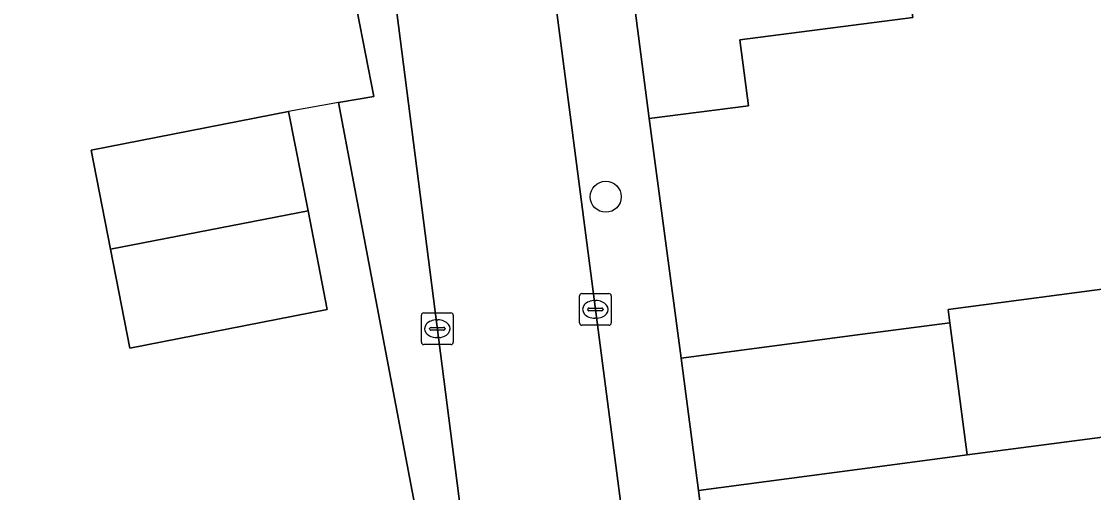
# Model space of a CAD drawing. Extents: x 158472 to 159562, y 388525 to 389606.
# Drawn here: x 159285.1 to 159318.83, y 388954.85 to 388969.68 of the extents above; entities that cross this region are included whole.
import ezdxf

# ---------------------------------------------------------------- set-up
doc = ezdxf.new("R2010")
doc.units = 0
for name, color, linetype in [('IMGEO_Boom', 7, 'Continuous'), ('IMGEO_Erf', 7, 'Continuous'), ('IMGEO_Kolk', 7, 'Continuous'), ('IMGEO_Muur', 7, 'Continuous'), ('IMGEO_Pand', 7, 'Continuous'), ('IMGEO_Rijbaan_lokaal_open', 7, 'Continuous'), ('IMGEO_Voetpad_open', 7, 'Continuous')]:
    doc.layers.add(name, color=color, linetype=linetype)

msp = doc.modelspace()

# ---------------------------------------------------------------- linework, layer by layer
at = {"layer": 'IMGEO_Boom'}
msp.add_circle((159303.478, 388964.158), 0.489, dxfattribs=at)
at = {"layer": 'IMGEO_Erf'}
for points in [[(159297.66, 388953.458), (159296.25, 388960.912), (159295.075, 388967.12), (159296.184, 388967.314), (159295.396, 388971.348), (159294.891, 388973.933), (159293.679, 388980.141), (159292.853, 388984.37), (159271.963, 388980.24)], [(159324.337, 388971.322), (159318.788, 388970.608), (159318.429, 388973.411), (159313.854, 388972.822), (159312.882, 388972.697), (159312.772, 388972.683), (159313.142, 388969.798), (159307.698, 388969.096), (159307.965, 388967.023), (159304.84, 388966.62), (159305.847, 388959.076), (159311.558, 388959.83), (159314.303, 388960.192), (159314.248, 388960.611), (159319.97, 388961.367)], [(159320.556, 388956.785), (159314.852, 388956.032), (159312.107, 388955.669), (159306.396, 388954.915), (159306.579, 388953.52)]]:
    msp.add_lwpolyline(points, dxfattribs=at)
msp.add_lwpolyline([(159287.286, 388965.629), (159293.499, 388966.844), (159294.112, 388963.712), (159294.718, 388960.612), (159288.504, 388959.397), (159287.897, 388962.505)], close=True, dxfattribs=at)
at = {"layer": 'IMGEO_Kolk'}
for p, q in [((159302.652, 388960.187), (159302.652, 388961.039)), ((159302.727, 388961.113), (159303.579, 388961.113)), ((159303.653, 388961.039), (159303.653, 388960.187)), ((159302.954, 388960.656), (159303.352, 388960.656)), ((159303.14, 388960.893), (159303.165, 388960.893)), ((159297.679, 388959.578), (159297.679, 388960.43)), ((159297.754, 388960.504), (159298.606, 388960.504)), ((159298.68, 388960.43), (159298.68, 388959.578)), ((159302.911, 388960.607), (159302.911, 388960.619)), ((159303.349, 388960.57), (159302.951, 388960.57)), ((159303.163, 388960.333), (159303.138, 388960.333)), ((159303.395, 388960.619), (159303.395, 388960.607)), ((159297.938, 388959.998), (159297.938, 388960.01)), ((159298.376, 388959.961), (159297.978, 388959.961)), ((159297.981, 388960.047), (159298.379, 388960.047)), ((159298.167, 388960.284), (159298.192, 388960.284)), ((159298.422, 388960.01), (159298.422, 388959.998)), ((159303.579, 388960.113), (159302.727, 388960.113)), ((159298.19, 388959.724), (159298.165, 388959.724)), ((159298.606, 388959.504), (159297.754, 388959.504))]:
    msp.add_line(p, q, dxfattribs=at)
for points in [[(159302.652, 388960.187), (159302.652, 388961.039)], [(159302.727, 388961.113), (159303.579, 388961.113)], [(159303.653, 388961.039), (159303.653, 388960.187)], [(159297.679, 388959.578), (159297.679, 388960.43)], [(159297.754, 388960.504), (159298.606, 388960.504)], [(159298.68, 388960.43), (159298.68, 388959.578)], [(159303.579, 388960.113), (159302.727, 388960.113)], [(159298.606, 388959.504), (159297.754, 388959.504)]]:
    msp.add_lwpolyline(points, dxfattribs=at)
for centre, radius, start, end in [((159302.729, 388961.037), 0.0765, 91.552, 178.448), ((159302.729, 388961.037), 0.0765, 91.552, 178.448), ((159303.577, 388961.037), 0.0765, 1.552, 88.448), ((159303.577, 388961.037), 0.0765, 1.552, 88.448), ((159302.951, 388960.616), 0.0403, 85.8775, 175.7526), ((159303.356, 388960.618), 0.0386, 1.7309, 96.639), ((159297.756, 388960.428), 0.0765, 91.552, 178.448), ((159297.756, 388960.428), 0.0765, 91.552, 178.448), ((159298.604, 388960.428), 0.0765, 1.552, 88.448), ((159298.604, 388960.428), 0.0765, 1.552, 88.448), ((159302.948, 388960.606), 0.0366, 178.938, 274.7102), ((159303.352, 388960.613), 0.043, 264.8664, 352.4533), ((159297.978, 388960.007), 0.0403, 85.8775, 175.7526), ((159297.975, 388959.997), 0.0366, 178.938, 274.7102), ((159298.379, 388960.004), 0.043, 264.8664, 352.4533), ((159298.383, 388960.009), 0.0386, 1.7309, 96.639), ((159302.729, 388960.189), 0.0765, 181.552, 268.448), ((159302.729, 388960.189), 0.0765, 181.552, 268.448), ((159303.577, 388960.189), 0.0765, 271.552, 358.448), ((159303.577, 388960.189), 0.0765, 271.552, 358.448), ((159297.756, 388959.58), 0.0765, 181.552, 268.448), ((159297.756, 388959.58), 0.0765, 181.552, 268.448), ((159298.604, 388959.58), 0.0765, 271.552, 358.448), ((159298.604, 388959.58), 0.0765, 271.552, 358.448)]:
    msp.add_arc(centre, radius, start, end, dxfattribs=at)
for centre, major_axis, ratio, start_param, end_param in [((159303.139, 388960.613), (-0.387, 0.002), 0.722429, 4.712389, 7.853982), ((159303.164, 388960.613), (-0.39, 0.002), 0.717154, 1.570796, 4.712389), ((159298.166, 388960.004), (-0.387, 0.002), 0.722429, 4.712389, 7.853982), ((159298.191, 388960.004), (-0.39, 0.002), 0.717154, 1.570796, 4.712389)]:
    msp.add_ellipse(centre, major_axis=major_axis, ratio=ratio, start_param=start_param, end_param=end_param, dxfattribs=at)
at = {"layer": 'IMGEO_Muur'}
for points in [[(159296.184, 388967.314), (159295.396, 388971.348)], [(159295.075, 388967.12), (159293.499, 388966.844)], [(159296.184, 388967.314), (159295.075, 388967.12)], [(159304.84, 388966.62), (159305.847, 388959.076)], [(159296.25, 388960.912), (159297.66, 388953.458)]]:
    msp.add_lwpolyline(points, dxfattribs=at)
at = {"layer": 'IMGEO_Pand'}
for points in [[(159309.204, 388978.222), (159309.104, 388978.209), (159308.903, 388978.183), (159303.441, 388977.48), (159304.84, 388966.62), (159307.965, 388967.023), (159307.698, 388969.096), (159313.142, 388969.798), (159312.772, 388972.683), (159312.382, 388975.724), (159309.571, 388975.364)], [(159294.112, 388963.712), (159293.499, 388966.844), (159287.286, 388965.629), (159287.897, 388962.505)], [(159294.112, 388963.712), (159287.897, 388962.505), (159288.504, 388959.397), (159294.718, 388960.612)], [(159319.97, 388961.367), (159314.248, 388960.611), (159314.303, 388960.192), (159314.852, 388956.032), (159320.556, 388956.785)], [(159314.303, 388960.192), (159311.558, 388959.83), (159305.847, 388959.076), (159306.396, 388954.915), (159312.107, 388955.669), (159314.852, 388956.032)]]:
    msp.add_lwpolyline(points, close=True, dxfattribs=at)
at = {"layer": 'IMGEO_Rijbaan_lokaal_open'}
for points in [[(159304.117, 388953.2), (159300.795, 388978.752)], [(159295.954, 388977.418), (159298.957, 388953.914)]]:
    msp.add_lwpolyline(points, dxfattribs=at)
at = {"layer": 'IMGEO_Voetpad_open'}
for points in [[(159296.486, 388983.681), (159292.853, 388984.37), (159293.679, 388980.141), (159294.891, 388973.933), (159295.396, 388971.348), (159296.184, 388967.314), (159295.075, 388967.12), (159296.25, 388960.912), (159297.66, 388953.458), (159296.352, 388953.162), (159297.885, 388946.363), (159295.673, 388938.164), (159295.328, 388936.881), (159295.802, 388934.82), (159296.449, 388932.007), (159298.263, 388923.93), (159298.959, 388920.829), (159299.657, 388917.721), (159300.791, 388912.67), (159301.467, 388909.657), (159302.157, 388906.585), (159302.318, 388905.874), (159303.44, 388906.639), (159297.186, 388933.825)], [(159300.712, 388979.482), (159300.795, 388978.752), (159304.117, 388953.2)], [(159298.957, 388953.914), (159295.954, 388977.418)], [(159302.251, 388934.14), (159305.797, 388918.688), (159306.488, 388918.832), (159308.508, 388919.295), (159306.656, 388926.839), (159306.271, 388929.702), (159305.5, 388935.581), (159305.034, 388939.412), (159307.788, 388944.393), (159307.494, 388946.51), (159307.144, 388949.193), (159306.579, 388953.52), (159306.396, 388954.915), (159305.847, 388959.076), (159304.84, 388966.62), (159303.441, 388977.48)]]:
    msp.add_lwpolyline(points, dxfattribs=at)

doc.saveas('drawing.dxf')
